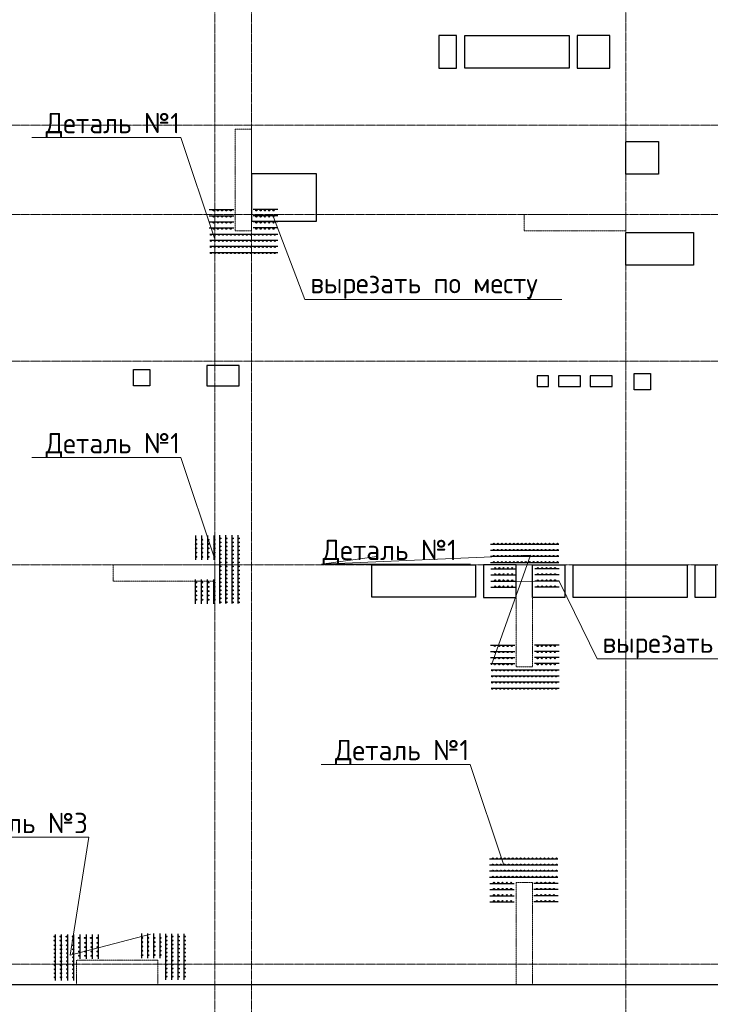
# Model space of a CAD drawing. Header units: millimetres. Extents: x -42044588 to 856694, y -806701 to 941911.
# Tile 705 of 1056: x 202943 to 211426, y -339294 to -327208. Entities that reach past the tile are written whole.
import ezdxf
from ezdxf import colors
from ezdxf.entities.mleader import LeaderData, LeaderLine
from ezdxf.math import Vec2, Vec3

# ---------------------------------------------------------------- set-up
doc = ezdxf.new("R2010")
doc.units = ezdxf.units.MM
for name, pattern in [('______5', [1100, 800, -100, 100, -100]), ('DASHED', [7, 5, -2, 0]), ('осевая', [50.8, 31.75, -6.35, 6.35, -6.35])]:
    doc.linetypes.add(name, pattern=pattern)
doc.layers.add('0 @ 100', color=7, linetype='Continuous')
doc.layers.add('Колонна_ бетон', color=7, linetype='Continuous', lineweight=50, true_color=0xb4b496)
for name, color, linetype, lineweight in [('Оси', 40, '______5', 18), ('осн.сетка', 4, 'Continuous', 60), ('Перекрытие ж_бетон', 1, 'Continuous', 30), ('подоснова', 151, 'Continuous', 5), ('размер', 1, 'Continuous', 25), ('РАЗМЕРЫ', 1, 'Continuous', 9)]:
    doc.layers.add(name, color=color, linetype=linetype, lineweight=lineweight)
doc.styles.add('GOST-2.304_Type-B', font='GOST_Common.ttf')
doc.styles.add('ГОСТ', font='GOST_Common.ttf')

# ---------------------------------------------------------------- blocks, each defined once
blk = doc.blocks.new('оси блок 2')
at = {"layer": 'Оси', "color": 16, "linetype": 'осевая', "lineweight": 0, "ltscale": 0.25, "transparency": 33554687}
for p, q in [((-72354.7, -322543), (-72354.7, -347914.1)), ((-77404.7, -323084.4), (-77404.7, -347462.5)), ((-76954.7, -323084.4), (-76954.7, -347468.4)), ((-89822.3, -332401.3), (-37238.5, -332401.3)), ((-89822.3, -333501.3), (-37238.5, -333501.3)), ((-89822.3, -335301.3), (-37238.5, -335301.3)), ((-89822.3, -337801.3), (-37238.5, -337801.3)), ((-89822.3, -342701.3), (-37238.5, -342701.3))]:
    blk.add_line(p, q, dxfattribs=at)
blk = doc.blocks.new('подложка стн 1-го этажа')
at = {"layer": 'Колонна_ бетон', "color": 252, "linetype": 'DASHED', "lineweight": 0, "ltscale": 0.5, "true_color": 0x939598, "transparency": 33554687}
for p, q in [((16794, 19962, -200), (16594, 19962, -200)), ((16594, 19962, -200), (16594, 19962, -200)), ((16594, 18712, -200), (16594, 19962, -200)), ((16794, 19962, -200), (16794, 19962, -200)), ((16794, 18712, -200), (16794, 19962, -200)), ((20144, 18912, -200), (20144, 18912, -200)), ((20144, 18712, -200), (20144, 18912, -200)), ((20144, 18912, -200), (21394, 18912, -200)), ((21394, 18912, -200), (21394, 18912, -200)), ((21394, 18912, -200), (21394, 18712, -200)), ((16594, 18712, -200), (16794, 18712, -200)), ((16594, 18712, -200), (16594, 18712, -200)), ((16794, 18712, -200), (16794, 18712, -200)), ((20144, 18712, -200), (21394, 18712, -200)), ((20144, 18712, -200), (20144, 18712, -200)), ((21394, 18712, -200), (21394, 18712, -200)), ((15094, 14612, -200), (15094, 14612, -200)), ((15094, 14612, -200), (15094, 14412, -200)), ((16344, 14612, -200), (15094, 14612, -200)), ((16344, 14612, -200), (16344, 14612, -200)), ((16344, 14412, -200), (16344, 14612, -200)), ((20044, 14612, -200), (20044, 14612, -200)), ((20044, 14612, -200), (20044, 13362, -200)), ((20244, 14612, -200), (20044, 14612, -200)), ((20244, 14612, -200), (20244, 14612, -200)), ((20244, 14612, -200), (20244, 13362, -200)), ((15094, 14412, -200), (15094, 14412, -200)), ((15094, 14412, -200), (16344, 14412, -200)), ((16344, 14412, -200), (16344, 14412, -200)), ((20044, 13362, -200), (20044, 13362, -200)), ((20044, 13362, -200), (20244, 13362, -200)), ((20244, 13362, -200), (20244, 13362, -200)), ((20044, 10712, -200), (20044, 9462, -200)), ((20244, 10712, -200), (20044, 10712, -200)), ((20244, 9462, -200), (20244, 10712, -200)), ((14644, 9762, -200), (14644, 9462, -200)), ((14644, 9762, -200), (15644, 9762, -200)), ((15644, 9762, -200), (15644, 9462, -200)), ((15644, 9462, -200), (14644, 9462, -200)), ((20244, 9462, -200), (20044, 9462, -200))]:
    blk.add_line(p, q, dxfattribs=at)
blk = doc.blocks.new('цукцкц')
at = {"layer": 'Перекрытие ж_бетон', "ltscale": 100}
for points in [[(-258916, -576330), (-259116, -576330), (-259116, -576130), (-258916, -576130)], [(-259164, -582479), (-259164, -582279), (-258964, -582279), (-258964, -582479)]]:
    blk.add_lwpolyline(points, close=True, dxfattribs=at)
at = {"layer": 'Перекрытие ж_бетон'}
for points in [[(-254816, -580099), (-254816, -579879), (-255216, -579879), (-255216, -580099)], [(-261314, -581429), (-261714, -581429), (-261714, -581029), (-261314, -581029)], [(-254816, -581979), (-254816, -581579), (-255216, -581579), (-255216, -581979)], [(-256116, -582579), (-256516, -582579), (-256516, -582179), (-256116, -582179)], [(-261714, -583279), (-261714, -583029), (-261314, -583029), (-261314, -583279)]]:
    blk.add_lwpolyline(points, close=True, dxfattribs=at)
at = {"layer": 'Перекрытие ж_бетон', "elevation": 360}
blk.add_lwpolyline([(-261314, -580429), (-261714, -580429), (-261714, -580829), (-261314, -580829)], close=True, dxfattribs=at)
blk = doc.blocks.new('отв +6900')
at = {"layer": 'Перекрытие ж_бетон'}
for points in [[(-254491, -173619), (-254491, -173219), (-253211, -173219), (-253211, -173619)], [(-256311, -175499), (-256311, -174919), (-257111, -174919), (-257111, -175499)], [(-257261, -177520), (-257261, -177270), (-257661, -177270), (-257661, -177520)], [(-253461, -177397), (-253601, -177397), (-253601, -177527), (-253461, -177527)], [(-253071, -177397), (-253341, -177397), (-253341, -177527), (-253071, -177527)], [(-252681, -177397), (-252951, -177397), (-252951, -177527), (-252681, -177527)], [(-255631, -180116), (-255631, -179716), (-254361, -179716), (-254361, -180116)], [(-253161, -180117), (-253161, -179717), (-251761, -179717), (-251761, -180117)]]:
    blk.add_lwpolyline(points, close=True, dxfattribs=at)
at = {"layer": 'Перекрытие ж_бетон', "elevation": 4500}
blk.add_lwpolyline([(-252511, -176039), (-252511, -175639), (-251681, -175639), (-251681, -176039)], close=True, dxfattribs=at)
at = {"color": 1, "rotation": 90}
blk.add_blockref('цукцкц', (-834690, 81595), dxfattribs=at)
blk = doc.blocks.new('деталь 1')
at = {"layer": 'осн.сетка', "color": 3, "lineweight": 25, "ltscale": 100}
for points in [[(263119, 23421), (263119, 20072)], [(263419, 23421), (263419, 20072)], [(263719, 23421), (263719, 20072)], [(264019, 23421), (264019, 20072)], [(264319, 23444), (264319, 22244)], [(264619, 23444), (264619, 22244)], [(264919, 23444), (264919, 22244)], [(265219, 23444), (265219, 22244)], [(264319, 20081), (264319, 21281)], [(264619, 20081), (264619, 21281)], [(264919, 20081), (264919, 21281)], [(265219, 20081), (265219, 21281)]]:
    blk.add_lwpolyline(points, dxfattribs=at)
at = {"layer": 'размер', "lineweight": 25, "ltscale": 2}
for centre, radius in [((263087, 23363), 25.2), ((263387, 23363), 25.2), ((263687, 23363), 25.2), ((263987, 23363), 25.2), ((264285, 23234), 27), ((264585, 23234), 27), ((264885, 23234), 27), ((265185, 23234), 27), ((263087, 23167), 25.2), ((263087, 22971), 25.2), ((263087, 22775), 25.2), ((263387, 23167), 25.2), ((263387, 22971), 25.2), ((263387, 22775), 25.2), ((263687, 23167), 25.2), ((263687, 22971), 25.2), ((263687, 22775), 25.2), ((263987, 23167), 25.2), ((263987, 22971), 25.2), ((263987, 22775), 25.2), ((264285, 23024), 27), ((264285, 22814), 27), ((264585, 23024), 27), ((264585, 22814), 27), ((264885, 23024), 27), ((264885, 22814), 27), ((265185, 23024), 27), ((265185, 22814), 27), ((263087, 22579), 25.2), ((263087, 22383), 25.2), ((263387, 22579), 25.2), ((263387, 22383), 25.2), ((263687, 22579), 25.2), ((263687, 22383), 25.2), ((263987, 22579), 25.2), ((263987, 22383), 25.2), ((264285, 22604), 27), ((264285, 22394), 27), ((264585, 22604), 27), ((264585, 22394), 27), ((264885, 22604), 27), ((264885, 22394), 27), ((265185, 22604), 27), ((265185, 22394), 27), ((263087, 22187), 25.2), ((263087, 21991), 25.2), ((263087, 21795), 25.2), ((263387, 22187), 25.2), ((263387, 21991), 25.2), ((263387, 21795), 25.2), ((263687, 22187), 25.2), ((263687, 21991), 25.2), ((263687, 21795), 25.2), ((263987, 22187), 25.2), ((263987, 21991), 25.2), ((263987, 21795), 25.2), ((263087, 21599), 25.2), ((263087, 21403), 25.2), ((263387, 21599), 25.2), ((263387, 21403), 25.2), ((263687, 21599), 25.2), ((263687, 21403), 25.2), ((263987, 21599), 25.2), ((263987, 21403), 25.2), ((263087, 21207), 25.2), ((263087, 21011), 25.2), ((263087, 20815), 25.2), ((263387, 21207), 25.2), ((263387, 21011), 25.2), ((263387, 20815), 25.2), ((263687, 21207), 25.2), ((263687, 21011), 25.2), ((263687, 20815), 25.2), ((263987, 21207), 25.2), ((263987, 21011), 25.2), ((263987, 20815), 25.2), ((264285, 21131), 27), ((264285, 20921), 27), ((264585, 21131), 27), ((264585, 20921), 27), ((264885, 21131), 27), ((264885, 20921), 27), ((265185, 21131), 27), ((265185, 20921), 27), ((263087, 20619), 25.2), ((263087, 20423), 25.2), ((263387, 20619), 25.2), ((263387, 20423), 25.2), ((263687, 20619), 25.2), ((263687, 20423), 25.2), ((263987, 20619), 25.2), ((263987, 20423), 25.2), ((264285, 20711), 27), ((264285, 20501), 27), ((264285, 20291), 27), ((264585, 20711), 27), ((264585, 20501), 27), ((264585, 20291), 27), ((264885, 20711), 27), ((264885, 20501), 27), ((264885, 20291), 27), ((265185, 20711), 27), ((265185, 20501), 27), ((265185, 20291), 27), ((263087, 20227), 25.2), ((263387, 20227), 25.2), ((263687, 20227), 25.2), ((263987, 20227), 25.2)]:
    blk.add_circle(centre, radius, dxfattribs=at)
blk = doc.blocks.new('_None')

msp = doc.modelspace()

# ---------------------------------------------------------------- linework, layer by layer
at = {"layer": 'осн.сетка', "color": 3, "lineweight": 25, "ltscale": 100, "elevation": 200}
for points in [[(203383.37, -339001.518), (203383.37, -338436.003)], [(203458.37, -339001.518), (203458.37, -338436.003)], [(203533.37, -339001.518), (203533.37, -338436.003)], [(203608.37, -339001.518), (203608.37, -338436.003)], [(203683.37, -338435.698), (203683.37, -338735.698)], [(203758.37, -338435.698), (203758.37, -338735.698)], [(203833.37, -338435.698), (203833.37, -338735.698)], [(203908.37, -338435.698), (203908.37, -338735.698)], [(204438.796, -338426.754), (204438.796, -338726.754)], [(204513.796, -338426.754), (204513.796, -338726.754)], [(204588.796, -338426.754), (204588.796, -338726.754)], [(204663.796, -338426.754), (204663.796, -338726.754)], [(204738.796, -338992.574), (204738.796, -338427.058)], [(204813.796, -338992.574), (204813.796, -338427.058)], [(204888.796, -338992.574), (204888.796, -338427.058)], [(204963.796, -338992.574), (204963.796, -338427.058)]]:
    msp.add_lwpolyline(points, dxfattribs=at)
at = {"layer": 'Перекрытие ж_бетон'}
msp.add_lwpolyline([(196790.261, -339050.809), (224091.676, -339050.81)], dxfattribs=at)
at = {"layer": 'размер', "lineweight": 25, "ltscale": 2}
for centre, radius in [((203369.549, -338463.128, 200), 6.3), ((203369.549, -338512.128, 200), 6.3), ((203444.549, -338463.128, 200), 6.3), ((203444.549, -338512.128, 200), 6.3), ((203519.549, -338463.128, 200), 6.3), ((203519.549, -338512.128, 200), 6.3), ((203594.549, -338463.128, 200), 6.3), ((203594.549, -338512.128, 200), 6.3), ((203668.988, -338479.326, 200), 6.75), ((203674.966, -338540.698, 200), 6.75), ((203743.988, -338479.326, 200), 6.75), ((203749.966, -338540.698, 200), 6.75), ((203818.988, -338479.326, 200), 6.75), ((203824.966, -338540.698, 200), 6.75), ((203893.988, -338479.326, 200), 6.75), ((203899.966, -338540.698, 200), 6.75), ((204447.2, -338479.254, 200), 6.75), ((204447.2, -338531.754, 200), 6.75), ((204522.2, -338479.254, 200), 6.75), ((204522.2, -338531.754, 200), 6.75), ((204597.2, -338479.254, 200), 6.75), ((204597.2, -338531.754, 200), 6.75), ((204672.2, -338479.254, 200), 6.75), ((204672.2, -338531.754, 200), 6.75), ((204746.64, -338463.055, 200), 6.3), ((204746.64, -338512.055, 200), 6.3), ((204821.64, -338463.055, 200), 6.3), ((204821.64, -338512.055, 200), 6.3), ((204896.64, -338463.055, 200), 6.3), ((204896.64, -338512.055, 200), 6.3), ((204971.64, -338463.055, 200), 6.3), ((204971.64, -338512.055, 200), 6.3), ((203375.526, -338570, 200), 6.3), ((203375.526, -338619, 200), 6.3), ((203375.526, -338668, 200), 6.3), ((203450.526, -338570, 200), 6.3), ((203450.526, -338619, 200), 6.3), ((203450.526, -338668, 200), 6.3), ((203525.526, -338570, 200), 6.3), ((203525.526, -338619, 200), 6.3), ((203525.526, -338668, 200), 6.3), ((203600.526, -338570, 200), 6.3), ((203600.526, -338619, 200), 6.3), ((203600.526, -338668, 200), 6.3), ((203674.966, -338593.198, 200), 6.75), ((203674.966, -338645.698, 200), 6.75), ((203749.966, -338593.198, 200), 6.75), ((203749.966, -338645.698, 200), 6.75), ((203824.966, -338593.198, 200), 6.75), ((203824.966, -338645.698, 200), 6.75), ((203899.966, -338593.198, 200), 6.75), ((203899.966, -338645.698, 200), 6.75), ((204447.2, -338584.254, 200), 6.75), ((204447.2, -338636.754, 200), 6.75), ((204522.2, -338584.254, 200), 6.75), ((204522.2, -338636.754, 200), 6.75), ((204597.2, -338584.254, 200), 6.75), ((204597.2, -338636.754, 200), 6.75), ((204672.2, -338584.254, 200), 6.75), ((204672.2, -338636.754, 200), 6.75), ((204746.64, -338561.055, 200), 6.3), ((204746.64, -338610.055, 200), 6.3), ((204746.64, -338659.055, 200), 6.3), ((204821.64, -338561.055, 200), 6.3), ((204821.64, -338610.055, 200), 6.3), ((204821.64, -338659.055, 200), 6.3), ((204896.64, -338561.055, 200), 6.3), ((204896.64, -338610.055, 200), 6.3), ((204896.64, -338659.055, 200), 6.3), ((204971.64, -338561.055, 200), 6.3), ((204971.64, -338610.055, 200), 6.3), ((204971.64, -338659.055, 200), 6.3), ((203375.526, -338717, 200), 6.3), ((203375.526, -338766, 200), 6.3), ((203450.526, -338717, 200), 6.3), ((203450.526, -338766, 200), 6.3), ((203525.526, -338717, 200), 6.3), ((203525.526, -338766, 200), 6.3), ((203600.526, -338717, 200), 6.3), ((203600.526, -338766, 200), 6.3), ((203674.966, -338698.198, 200), 6.75), ((203749.966, -338698.198, 200), 6.75), ((203824.966, -338698.198, 200), 6.75), ((203899.966, -338698.198, 200), 6.75), ((204447.2, -338689.254, 200), 6.75), ((204522.2, -338689.254, 200), 6.75), ((204597.2, -338689.254, 200), 6.75), ((204672.2, -338689.254, 200), 6.75), ((204746.64, -338708.055, 200), 6.3), ((204746.64, -338757.055, 200), 6.3), ((204821.64, -338708.055, 200), 6.3), ((204821.64, -338757.055, 200), 6.3), ((204896.64, -338708.055, 200), 6.3), ((204896.64, -338757.055, 200), 6.3), ((204971.64, -338708.055, 200), 6.3), ((204971.64, -338757.055, 200), 6.3), ((203375.526, -338815, 200), 6.3), ((203375.526, -338864, 200), 6.3), ((203375.526, -338913, 200), 6.3), ((203450.526, -338815, 200), 6.3), ((203450.526, -338864, 200), 6.3), ((203450.526, -338913, 200), 6.3), ((203525.526, -338815, 200), 6.3), ((203525.526, -338864, 200), 6.3), ((203525.526, -338913, 200), 6.3), ((203600.526, -338815, 200), 6.3), ((203600.526, -338864, 200), 6.3), ((203600.526, -338913, 200), 6.3), ((204746.64, -338806.055, 200), 6.3), ((204746.64, -338855.055, 200), 6.3), ((204746.64, -338904.055, 200), 6.3), ((204821.64, -338806.055, 200), 6.3), ((204821.64, -338855.055, 200), 6.3), ((204821.64, -338904.055, 200), 6.3), ((204896.64, -338806.055, 200), 6.3), ((204896.64, -338855.055, 200), 6.3), ((204896.64, -338904.055, 200), 6.3), ((204971.64, -338806.055, 200), 6.3), ((204971.64, -338855.055, 200), 6.3), ((204971.64, -338904.055, 200), 6.3), ((203375.526, -338962, 200), 6.3), ((203450.526, -338962, 200), 6.3), ((203525.526, -338962, 200), 6.3), ((203600.526, -338962, 200), 6.3), ((204746.64, -338953.055, 200), 6.3), ((204821.64, -338953.055, 200), 6.3), ((204896.64, -338953.055, 200), 6.3), ((204971.64, -338953.055, 200), 6.3)]:
    msp.add_circle(centre, radius, dxfattribs=at)

# ---------------------------------------------------------------- block references
for name, p in [('подложка стн 1-го этажа', (188996.338, -348512.604, 560)), ('отв +6900', (462901.31, -154181.711))]:
    msp.add_blockref(name, p)
at = {"layer": 'РАЗМЕРЫ'}
msp.add_blockref('оси блок 2', (282744.979, 3900.512), dxfattribs=at)
at = {"layer": 'РАЗМЕРЫ', "color": 1, "xscale": 0.25, "yscale": 0.25, "zscale": 0.25}
for p, rotation in [((211132.975, -395844.307, 200), 89.99999999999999), ((271406.077, -328518.762, 200), 180), ((203709.363, -267868.814, 200), 270), ((214587.837, -401191.463, 200), 89.99999999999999), ((203696.652, -271731.965, 200), 270)]:
    msp.add_blockref('деталь 1', p, dxfattribs=dict(at, rotation=rotation))

# ---------------------------------------------------------------- texts
at = {"layer": '0 @ 100', "char_height": 300, "width": 18500, "attachment_point": 1, "style": 'ГОСТ'}
for s, insert in [('\\pi-900,l900,t900;{\\C7;1.^IАрмирование монолитной плиты  состоит из основного армирования ∅10 А500С с шагом  200х200мм  в нижней зоне, основного армирования ∅10 А500С с шагом  200х200мм  в  верхней зоне и дополнительного армирования, указанного на схемах армирования.\\P2.^IАрмирование плиты предусмотрено отдельными  стержнями заводской длины по осям Х и Y. При недостатке заводской длины стержней для армирования плиты, стыки стержней осуществлять внахлестку без  сварки. Стыки арматуры внахлестку должны располагаться вразбежку (через шаг). См. деталь стыковки арматуры.\\P3.^IВерхнюю и нижнюю арматуру вязать вязальной проволокой через пересечение.  Стержни основной и дополнительной арматуры укладывать в соответствии с сечениями .\\P4.^IПо периметру плиты и у отверстий  у концов основной арматуры устанавливать П-образные элементы Ск1.\\P5.^IПозиции со знаком "*" укладываются с шагом 100 мм\\P6.^IДля фиксации в проектном положении стержней верхней сетки устанавливать фиксаторы Ф1 с шагом 600х600мм.\\P7.^IДиаметр оправки стержня при d<20мм - 5d, при d≥20мм - 8d\\P8.^IКаркасы поперечного армирования устанавливаются до начала устройство верхней сетки армирования.\\P9.^IОбрамления отверстий см. лист 8. В местах расположения отверстий осуществить прерывания основной и дополнительной сеток арматуры. Отверстия обрамляются двумя стержнями арматуры, расход стали на обрамление учтен на листе 30.\\P10.^IПроемы размерами до 300х300 допускается выполнять по месту методом алмазного бурения.}', (69670.952, -281999.868)), ('\\pi-900,l900,t900;{\\C7;1.^IАрмирование монолитной плиты  состоит из основного армирования ∅10 А500С с шагом  200х200мм  в нижней зоне, основного армирования ∅10 А500С с шагом  200х200мм  в  верхней зоне и дополнительного армирования, указанного на схемах армирования.\\P2.^IАрмирование плиты предусмотрено отдельными  стержнями заводской длины по осям Х и Y. При недостатке заводской длины стержней для армирования плиты, стыки стержней осуществлять внахлестку без  сварки. Стыки арматуры внахлестку должны располагаться вразбежку (через шаг). См. деталь стыковки арматуры.\\P3.^IВерхнюю и нижнюю арматуру вязать вязальной проволокой через пересечение.  Стержни основной и дополнительной арматуры укладывать в соответствии с сечениями .\\P4.^IПо периметру плиты и у отверстий  у концов основной арматуры устанавливать П-образные элементы Ск1.\\P5.^IПозиции со знаком "*" укладываются с шагом 100 мм\\P6.^IДля фиксации в проектном положении стержней верхней сетки устанавливать фиксаторы Ф1 с шагом 600х600мм.\\P7.^IДиаметр оправки стержня при d<20мм - 5d, при d≥20мм - 8d\\P8.^IКаркасы поперечного армирования устанавливаются до начала устройство верхней сетки армирования.\\P9.^IОбрамления отверстий см. лист 8. В местах расположения отверстий осуществить прерывания основной и дополнительной сеток арматуры. Отверстия обрамляются двумя стержнями арматуры, расход стали на обрамление учтен на листе 30.\\P10.^IПроемы размерами до 300х300 допускается выполнять по месту методом алмазного бурения.\\P11.^IСечения 3-3;4-4;5-5 см. лист 8.}', (-39524.517, -282227.143)), ('\\pi-900,l900,t900;{\\C7;1.^IАрмирование монолитной плиты  состоит из основного армирования ∅10 А500С с шагом  200х200мм  в нижней зоне, основного армирования ∅10 А500С с шагом  200х200мм  в  верхней зоне и дополнительного армирования, указанного на схемах армирования.\\P2.^IАрмирование плиты предусмотрено отдельными  стержнями заводской длины по осям Х и Y. При недостатке заводской длины стержней для армирования плиты, стыки стержней осуществлять внахлестку без  сварки. Стыки арматуры внахлестку должны располагаться вразбежку (через шаг). См. деталь стыковки арматуры.\\P3.^IВерхнюю и нижнюю арматуру вязать вязальной проволокой через пересечение.  Стержни основной и дополнительной арматуры укладывать в соответствии с сечениями .\\P4.^IПо периметру плиты и у отверстий  у концов основной арматуры устанавливать П-образные элементы Ск1.\\P5.^IПозиции со знаком "*" укладываются с шагом 100 мм\\P6.^IДля фиксации в проектном положении стержней верхней сетки устанавливать фиксаторы Ф1 с шагом 600х600мм.\\P7.^IДиаметр оправки стержня при d<20мм - 5d, при d≥20мм - 8d\\P8.^IКаркасы поперечного армирования устанавливаются до начала устройство верхней сетки армирования.\\P9.^IОбрамления отверстий см. лист 8. В местах расположения отверстий осуществить прерывания основной и дополнительной сеток арматуры. Отверстия обрамляются двумя стержнями арматуры. Отверстия обрамляются двумя стержнями арматуры  см. узел обрамления отверстий лист 8, расход стали на обрамление учтен на листе 30.\\P10.^IПроемы размерами до 300х300 допускается выполнять по месту методом алмазного бурения.}', (166430.924, -283713.436)), ('\\pi-900,l900,t900;{\\C7;1.^IАрмирование монолитной плиты  состоит из основного армирования ∅10 А500С с шагом  200х200мм  в нижней зоне, основного армирования ∅10 А500С с шагом  200х200мм  в  верхней зоне и дополнительного армирования, указанного на схемах армирования.\\P2.^IАрмирование плиты предусмотрено отдельными  стержнями заводской длины по осям Х и Y. При недостатке заводской длины стержней для армирования плиты, стыки стержней осуществлять внахлестку без  сварки. Стыки арматуры внахлестку должны располагаться вразбежку (через шаг). См. деталь стыковки арматуры.\\P3.^IВерхнюю и нижнюю арматуру вязать вязальной проволокой через пересечение.  Стержни основной и дополнительной арматуры укладывать в соответствии с сечениями .\\P4.^IПо периметру плиты и у отверстий  у концов основной арматуры устанавливать П-образные элементы Ск1.\\P5.^IПозиции со знаком "*" укладываются с шагом 100 мм\\P6.^IДля фиксации в проектном положении стержней верхней сетки устанавливать фиксаторы Ф1 с шагом 600х600мм.\\P7.^IДиаметр оправки стержня при d<20мм - 5d, при d≥20мм - 8d\\P8.^IКаркасы поперечного армирования устанавливаются до начала устройство верхней сетки армирования.\\P9.^IОбрамления отверстий см. лист 8. В местах расположения отверстий осуществить прерывания основной и дополнительной сеток арматуры. Отверстия обрамляются двумя стержнями арматуры. Отверстия обрамляются двумя стержнями арматуры  см. узел обрамления отверстий лист 8, расход стали на обрамление учтен на листе 35.\\P10.^IПроемы размерами до 300х300 допускается выполнять по месту методом алмазного бурения.}', (162119.939, -338419.47))]:
    msp.add_mtext(s, dxfattribs=dict(at, insert=insert))

# ---------------------------------------------------------------- leaders
at = {"layer": 'подоснова', "color": 5, "ltscale": 0.3}
ml = msp.add_multileader_mtext('Standard', dxfattribs=at)
ml.set_content('Деталь №1', color=5, style='GOST-2.304_Type-B')
ml.set_leader_properties(color=256, linetype='ByLayer', lineweight=15)
ml.set_arrow_properties(name='NONE')
ml.build(insert=Vec2(0, 0))
ml.multileader.update_dxf_attribs({"text_left_attachment_type": 6, "text_right_attachment_type": 6, "dogleg_length": 0.1, "arrow_head_size": 18})
ctx = ml.context
ctx.base_point, ctx.char_height, ctx.arrow_head_size, ctx.landing_gap_size, ctx.plane_origin = Vec3(203248.519, -328651.666, 200), 250, 18, 20, Vec3(200355.285, -317862.282, 200)
ctx.left_attachment, ctx.right_attachment, ctx.text_align_type = 6, 6, 1
notes = []
notes.append((ctx, [(1, (1, 1, 0), (204924.225, -328651.666, 200), (-1, 0), 0.1, [(1, [(205335.4, -329887.429, 200)], 0, [])])]))
ctx.mtext.insert, ctx.mtext.alignment, ctx.mtext.flow_direction = Vec3(204086.322, -328351.666, 200), 2, 5
ml = msp.add_multileader_mtext('Standard', dxfattribs=at)
ml.set_content('вырезать по месту', color=5, style='GOST-2.304_Type-B')
ml.set_leader_properties(color=256, linetype='ByLayer', lineweight=15)
ml.set_arrow_properties(name='NONE')
ml.build(insert=Vec2(0, 0))
ml.multileader.update_dxf_attribs({"text_left_attachment_type": 6, "text_right_attachment_type": 6, "dogleg_length": 0.1, "arrow_head_size": 18})
ctx = ml.context
ctx.base_point, ctx.char_height, ctx.arrow_head_size, ctx.landing_gap_size, ctx.plane_origin = Vec3(206446.216, -330641.108), 250, 18, 20, Vec3(204801.089, -319851.723)
ctx.left_attachment, ctx.right_attachment, ctx.text_align_type = 6, 6, 1
notes.append((ctx, [(0, (1, 1, 0), (206446.116, -330641.108), (1, 0), 0.1, [(1, [(206059.827, -329629.809)], 0, [])])]))
ctx.mtext.insert, ctx.mtext.alignment, ctx.mtext.flow_direction = Vec3(207908.072, -330316.108), 2, 5
ml = msp.add_multileader_mtext('Standard', dxfattribs=at)
ml.set_content('Деталь №1', color=5, style='GOST-2.304_Type-B')
ml.set_leader_properties(color=256, linetype='ByLayer', lineweight=15)
ml.set_arrow_properties(name='NONE')
ml.build(insert=Vec2(0, 0))
ml.multileader.update_dxf_attribs({"text_left_attachment_type": 6, "text_right_attachment_type": 6, "dogleg_length": 0.1, "arrow_head_size": 18})
ctx = ml.context
ctx.base_point, ctx.char_height, ctx.arrow_head_size, ctx.landing_gap_size, ctx.plane_origin = Vec3(203248.519, -332581.168, 200), 250, 18, 20, Vec3(200355.285, -321791.783, 200)
ctx.left_attachment, ctx.right_attachment, ctx.text_align_type = 6, 6, 1
notes.append((ctx, [(1, (1, 1, 0), (204924.225, -332581.168, 200), (-1, 0), 0.1, [(1, [(205335.4, -333816.931, 200)], 0, [])])]))
ctx.mtext.insert, ctx.mtext.alignment, ctx.mtext.flow_direction = Vec3(204086.322, -332281.168, 200), 2, 5
ml = msp.add_multileader_mtext('Standard', dxfattribs=at)
ml.set_content('Деталь №1', color=5, style='GOST-2.304_Type-B')
ml.set_leader_properties(color=256, linetype='ByLayer', lineweight=15)
ml.set_arrow_properties(name='NONE')
ml.build(insert=Vec2(0, 0))
ml.multileader.update_dxf_attribs({"text_left_attachment_type": 6, "text_right_attachment_type": 6, "dogleg_length": 0.1, "arrow_head_size": 18})
ctx = ml.context
ctx.base_point, ctx.char_height, ctx.arrow_head_size, ctx.landing_gap_size, ctx.plane_origin = Vec3(206650.245, -333891.783, 200), 250, 18, 20, Vec3(203757.012, -323102.398, 200)
ctx.left_attachment, ctx.right_attachment, ctx.text_align_type = 6, 6, 1
notes.append((ctx, [(0, (1, 1, 0), (206650.145, -333891.783, 200), (1, 0), 0.1, [(0, [(208737.126, -335127.546, 200), (209217.459, -333780.543, 200)], 0, []), (2, [(207328.889, -333796.407, 200)], 0, [])])]))
ctx.mtext.insert, ctx.mtext.alignment, ctx.mtext.flow_direction = Vec3(207488.048, -333591.783, 200), 2, 5
ml = msp.add_multileader_mtext('Standard', dxfattribs=at)
ml.set_content('вырезать по месту', color=5, style='GOST-2.304_Type-B')
ml.set_leader_properties(color=256, linetype='ByLayer', lineweight=15)
ml.set_arrow_properties(name='NONE')
ml.build(insert=Vec2(0, 0))
ml.multileader.update_dxf_attribs({"text_left_attachment_type": 6, "text_right_attachment_type": 6, "dogleg_length": 0.1, "arrow_head_size": 18})
ctx = ml.context
ctx.base_point, ctx.char_height, ctx.arrow_head_size, ctx.landing_gap_size, ctx.plane_origin = Vec3(210035.184, -335055.085), 250, 18, 20, Vec3(203317.305, -324124.915)
ctx.left_attachment, ctx.right_attachment, ctx.text_align_type = 6, 6, 1
notes.append((ctx, [(0, (1, 1, 0), (210035.084, -335055.085), (1, 0), 0.1, [(0, [(208895.357, -334104.955), (209570.308, -334098.458)], 0, [])])]))
ctx.mtext.insert, ctx.mtext.alignment, ctx.mtext.flow_direction = Vec3(211497.041, -334730.085), 2, 5
ml = msp.add_multileader_mtext('Standard', dxfattribs=at)
ml.set_content('Деталь №1', color=5, style='GOST-2.304_Type-B')
ml.set_leader_properties(color=256, linetype='ByLayer', lineweight=15)
ml.set_arrow_properties(name='NONE')
ml.build(insert=Vec2(0, 0))
ml.multileader.update_dxf_attribs({"text_left_attachment_type": 6, "text_right_attachment_type": 6, "dogleg_length": 0.1, "arrow_head_size": 18})
ctx = ml.context
ctx.base_point, ctx.char_height, ctx.arrow_head_size, ctx.landing_gap_size, ctx.plane_origin = Vec3(206801.238, -336348.464, 200), 250, 18, 20, Vec3(203908.005, -325559.079, 200)
ctx.left_attachment, ctx.right_attachment, ctx.text_align_type = 6, 6, 1
notes.append((ctx, [(1, (1, 1, 0), (208476.944, -336348.464, 200), (-1, 0), 0.1, [(1, [(208888.119, -337584.227, 200)], 0, [])])]))
ctx.mtext.insert, ctx.mtext.alignment, ctx.mtext.flow_direction = Vec3(207639.041, -336048.464, 200), 2, 5
at = {"layer": 'подоснова', "color": 2, "ltscale": 0.3}
ml = msp.add_multileader_mtext('Standard', dxfattribs=at)
ml.set_content('Деталь №3', color=2, style='GOST-2.304_Type-B')
ml.set_leader_properties(color=256, linetype='ByLayer', lineweight=15)
ml.set_arrow_properties(name='NONE')
ml.build(insert=Vec2(0, 0))
ml.multileader.update_dxf_attribs({"text_left_attachment_type": 6, "text_right_attachment_type": 6, "dogleg_length": 0.1, "arrow_head_size": 18})
ctx = ml.context
ctx.base_point, ctx.char_height, ctx.arrow_head_size, ctx.landing_gap_size, ctx.plane_origin = Vec3(202068.017, -337243.923, 200), 250, 18, 20, Vec3(206752.163, -326703.331, 200)
ctx.left_attachment, ctx.right_attachment, ctx.text_align_type = 6, 6, 1
notes.append((ctx, [(0, (1, 1, 0), (203793.723, -337243.923, 200), (-1, 0), 0.1, [(1, [(204550.756, -338431.183, 200), (203561.922, -338691.552, 200)], 0, [])])]))
ctx.mtext.insert, ctx.mtext.alignment, ctx.mtext.flow_direction = Vec3(202930.82, -336943.923, 200), 2, 5
for ctx, leaders in notes:
    for number, flags, end, landing, length, lines in leaders:
        leader = LeaderData()
        leader.index, (leader.has_last_leader_line, leader.has_dogleg_vector, leader.attachment_direction) = number, flags
        leader.last_leader_point, leader.dogleg_vector, leader.dogleg_length = Vec3(end), Vec3(landing), length
        for number, points, colour, breaks in lines:
            line = LeaderLine()
            line.index, line.vertices, line.color, line.breaks = number, Vec3.list(points), colors.encode_raw_color(colour), breaks
            leader.lines.append(line)
        ctx.leaders.append(leader)

doc.saveas('drawing.dxf')
